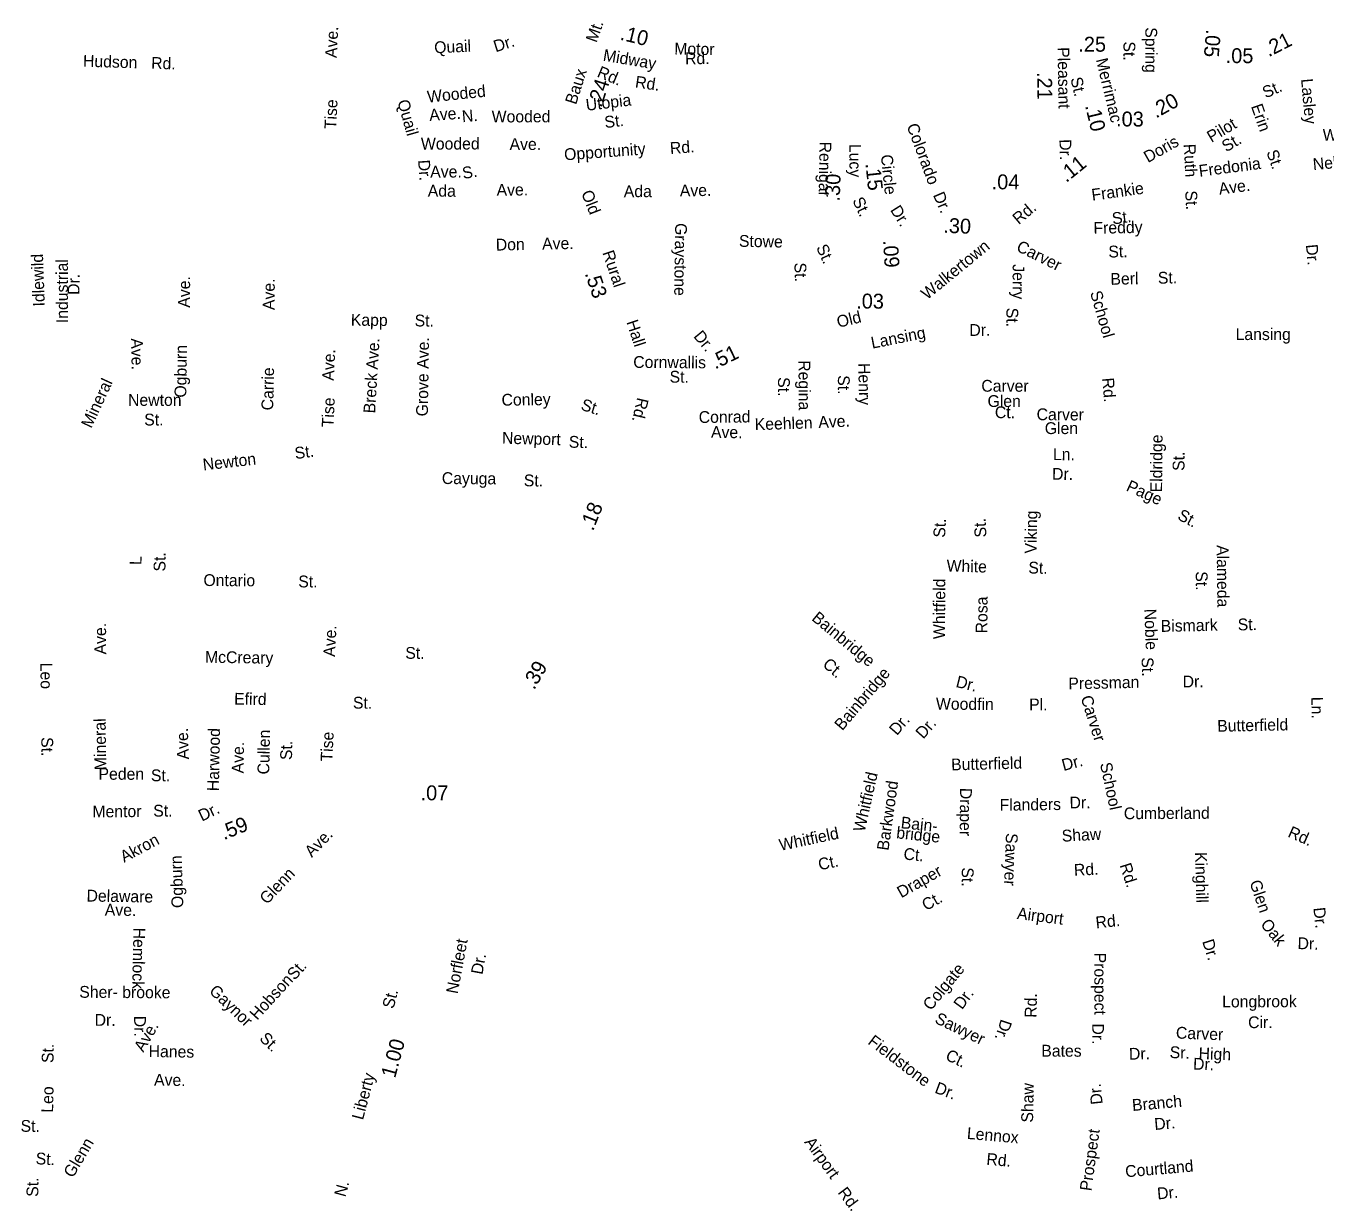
# Model space of a CAD drawing. Extents: x 1553981 to 1780076, y 812965 to 996873.
# Drawn here: x 1633643 to 1644114, y 869138 to 878621 of the extents above; entities that cross this region are included whole.
import ezdxf

# ---------------------------------------------------------------- set-up
doc = ezdxf.new("R2010")
doc.units = 0
for name, color, linetype in [('Exist Road Non-System Type 51 Label', 7, 'Continuous'), ('Exist Road Secondary Mileage Hundredths English Label', 7, 'Continuous'), ('Map Preparation Border Antique Large Shape', 7, 'Continuous')]:
    doc.layers.add(name, color=color, linetype=linetype)

msp = doc.modelspace()

# ---------------------------------------------------------------- texts
at = {"layer": 'Exist Road Non-System Type 51 Label'}
for s, rotation, p in [('Ave.', 87.2138, (1636146, 878362)), ('Spring', 270, (1642659, 878611)), ('Quail', 2.5903, (1636933, 878401)), ('Dr.', 17.6039, (1637426, 878409)), ('St.', 270, (1642483, 878497)), ('Hudson', 358.1832, (1634101, 878294)), ('Rd.', 358.1832, (1634650, 878277)), ('Midway', 350.3257, (1638286, 878343)), ('Rd.', 337.3197, (1638236, 878215)), ('Wooded', 5.861, (1636879, 878004)), ('Rd.', 351.7466, (1638545, 878127)), ('St.', 23.9397, (1643628, 878037)), ('Lasley', 275.1623, (1643913, 878194)), ('Tise', 87.2138, (1636141, 877789)), ('Quail', 285.8093, (1636633, 878014)), ('Utopia', 6.8222, (1638158, 877938)), ('Ave.', 3.8085, (1636894, 877857)), ('N.', 4.8319, (1637158, 877846)), ('Wooded', 0.0877, (1637394, 877845)), ('Erin', 289.3403, (1643509, 877975)), ('St.', 6.8222, (1638308, 877799)), ('Colorado', 290.482, (1640735, 877817)), ('Pilot', 30.6478, (1643191, 877680)), ('Wooded', 0.1288, (1636824, 877626)), ('Ave.', 0.0877, (1637538, 877623)), ('Doris', 29.4845, (1642680, 877517)), ('St.', 30.6478, (1643310, 877603)), ('Westmoreland', 359.542, (1644087, 877698)), ('Opportunity', 4.1953, (1637981, 877539)), ('Rd.', 4.1749, (1638833, 877590)), ('Renigar', 269.1197, (1640035, 877691)), ('Ruth', 272.9882, (1642968, 877670)), ('St.', 289.3403, (1643633, 877606)), ('Dr.', 274.0588, (1636801, 877541)), ('Fredonia', 7.4046, (1643096, 877407)), ('Nelson', 4.9685, (1644012, 877461)), ('Ave.', 0.1288, (1636899, 877401)), ('S.', 9.4973, (1637165, 877389)), ('Ada', 359.5639, (1636879, 877248)), ('Ave.', 0.7456, (1637434, 877254)), ('Ada', 0.0828, (1638458, 877243)), ('Ave.', 1.0289, (1638910, 877249)), ('Frankie', 7.8142, (1642232, 877214)), ('Ave.', 7.4046, (1643256, 877263)), ('Dr.', 293.2876, (1640947, 877261)), ('St.', 272.9882, (1642980, 877294)), ('St.', 7.8142, (1642397, 877023)), ('Graystone', 269.2166, (1638872, 877035)), ('Freddy', 1.1559, (1642242, 876948)), ('Don', 1.1359, (1637428, 876813)), ('Ave.', 1.1359, (1637801, 876821)), ('Stowe', 358.9201, (1639385, 876844)), ('Carver', 333.6763, (1641613, 876815)), ('Idlewild', 92.1545, (1633795, 876365)), ('St.', 294.0299, (1640006, 876839)), ('St.', 1.1559, (1642362, 876757)), ('Dr.', 275.2815, (1643952, 876860)), ('Industrial', 90.0662, (1633981, 876229)), ('St.', 271.8633, (1639832, 876715)), ('Jerry', 270.0545, (1641590, 876703)), ('Dr.', 89.2174, (1634073, 876456)), ('Ave.', 89.4759, (1634963, 876353)), ('Ave.', 89.5768, (1635645, 876334)), ('Berl', 1.499, (1642379, 876537)), ('St.', 1.499, (1642761, 876546)), ('School', 286.1337, (1642213, 876475)), ('Kapp', 359.3565, (1636259, 876209)), ('St.', 359.3505, (1636773, 876203)), ('St.', 270.0545, (1641540, 876353)), ('Dr.', 309.7408, (1639015, 876121)), ('Lansing', 11.1681, (1640459, 876023)), ('Dr.', 0.3646, (1641242, 876126)), ('Lansing', 359.9166, (1643386, 876093)), ('Ave.', 271.4802, (1634488, 876106)), ('Ogburn', 89.2919, (1634934, 875629)), ('Ave.', 86.6028, (1636476, 875853)), ('Ave.', 89.1871, (1636886, 875861)), ('Ave.', 87.2138, (1636122, 875764)), ('Cornwallis', 359.6316, (1638534, 875869)), ('Carrie', 88.7913, (1635634, 875526)), ('Breck', 86.6028, (1636455, 875501)), ('St.', 359.8738, (1638827, 875750)), ('Regina', 270.3819, (1639865, 875930)), ('Henry', 271.0517, (1640347, 875907)), ('Mineral', 65.193, (1634169, 875377)), ('Grove', 89.1871, (1636880, 875478)), ('St.', 270.3819, (1639700, 875794)), ('St.', 269.9385, (1640183, 875810)), ('Carver', 359.9506, (1641338, 875677)), ('Rd.', 274.764, (1642311, 875786)), ('Newton', 0.0213, (1634465, 875563)), ('Tise', 87.2138, (1636119, 875389)), ('Conley', 0.8386, (1637474, 875564)), ('St.', 342.5112, (1638106, 875533)), ('Glen', 359.9506, (1641388, 875554)), ('Conrad', 0.6188, (1639062, 875425)), ('Ct.', 359.9506, (1641447, 875464)), ('Carver', 359.5789, (1641783, 875448)), ('St.', 0.0213, (1634595, 875405)), ('Keehlen', 1.8426, (1639514, 875367)), ('Ave.', 2.8682, (1640027, 875384)), ('Newport', 358.4132, (1637476, 875259)), ('St.', 358.4132, (1638014, 875227)), ('Ave.', 359.1926, (1639160, 875306)), ('Eldridge', 89.5268, (1642794, 874866)), ('St.', 7.5794, (1635813, 875134)), ('Ln.', 359.8886, (1641915, 875126)), ('Newton', 6.4269, (1635072, 875043)), ('St.', 89.5268, (1642974, 875039)), ('Cayuga', 359.5706, (1636992, 874934)), ('St.', 359.1598, (1637652, 874916)), ('Dr.', 359.0421, (1641907, 874969)), ('Page', 335.3741, (1642498, 874884)), ('Viking', 88.7327, (1641782, 874373)), ('St.', 331.8351, (1642911, 874654)), ('St.', 87.3055, (1641046, 874500)), ('St.', 93.0339, (1641380, 874506)), ('St.', 89.5899, (1634766, 874229)), ('Alameda', 270.5857, (1643234, 874442)), ('L', 89.5899, (1634573, 874282)), ('White', 358.3602, (1641057, 874230)), ('St.', 358.6665, (1641716, 874214)), ('Ontario', 359.6248, (1635072, 874113)), ('St.', 359.6248, (1635836, 874102)), ('Whitfield', 89.8075, (1641046, 873685)), ('St.', 270.5857, (1643065, 874231)), ('Rosa', 89.8003, (1641387, 873731)), ('Bainbridge', 320.3427, (1639965, 873843)), ('Noble', 272.1343, (1642651, 873928)), ('Bismark', 1.2788, (1642784, 873743)), ('St.', 1.157, (1643404, 873755)), ('Ave.', 90.3275, (1634289, 873562)), ('Ave.', 87.2138, (1636132, 873541)), ('McCreary', 359.2019, (1635084, 873495)), ('St.', 359.6248, (1636698, 873527)), ('Ct.', 319.1909, (1640053, 873471)), ('St.', 272.1343, (1642628, 873538)), ('Leo', 270.6029, (1633759, 873495)), ('Bainbridge', 49.8266, (1640218, 872943)), ('Dr.', 346.2614, (1641127, 873301)), ('Pressman', 1.3444, (1642040, 873280)), ('Dr.', 0.4626, (1642960, 873296)), ('Efird', 359.2019, (1635319, 873158)), ('St.', 359.6248, (1636276, 873126)), ('Woodfin', 359.4779, (1640972, 873118)), ('Pl.', 359.7616, (1641723, 873112)), ('Carver', 287.622, (1642137, 873215)), ('Ln.', 271.0563, (1643996, 873220)), ('Mineral', 90.8319, (1634290, 872631)), ('Dr.', 49.1429, (1640658, 872904)), ('Dr.', 48.4112, (1640870, 872876)), ('Butterfield', 1.1929, (1643239, 872939)), ('Ave.', 91.99, (1634955, 872718)), ('Harwood', 88.8655, (1635196, 872460)), ('Cullen', 88.8655, (1635602, 872595)), ('Tise', 87.2138, (1636110, 872698)), ('St.', 270.4768, (1633766, 872896)), ('Ave.', 88.8655, (1635395, 872604)), ('St.', 88.8655, (1635785, 872711)), ('Butterfield', 1.4736, (1641096, 872628)), ('Dr.', 14.8586, (1642000, 872623)), ('School', 282.1866, (1642293, 872682)), ('Peden', 359.9019, (1634227, 872553)), ('St.', 359.9019, (1634649, 872541)), ('Whitfield', 77.3487, (1640398, 872128)), ('Barkwood', 81.9557, (1640590, 871979)), ('Draper', 269.4977, (1641167, 872488)), ('Flanders', 0.7513, (1641486, 872303)), ('Dr.', 0.7513, (1642049, 872322)), ('Mentor', 0.4, (1634178, 872250)), ('St.', 0.4, (1634668, 872256)), ('Cumberland', 0.2999, (1642486, 872235)), ('Whitfield', 11.8827, (1639720, 871980)), ('bridge', 354.0684, (1640650, 872082)), ('Bain-', 354.0684, (1640686, 872163)), ('Rd.', 336.0455, (1643800, 872097)), ('Ave.', 45.829, (1635945, 871923)), ('Sawyer', 267.7997, (1641537, 872125)), ('Shaw', 2.9475, (1641988, 872054)), ('Ct.', 354.0684, (1640708, 871912)), ('Kinghill', 271.5394, (1643059, 871970)), ('Ogburn', 91.9513, (1634911, 871522)), ('Ct.', 11.8827, (1640035, 871823)), ('Draper', 29.5516, (1640693, 871598)), ('Rd.', 2.9475, (1642086, 871779)), ('Rd.', 288.0309, (1642451, 871865)), ('Glenn', 46.5974, (1635584, 871544)), ('St.', 269.4977, (1641181, 871848)), ('Glen', 288.4829, (1643497, 871728)), ('Delaware', 359.0485, (1634130, 871573)), ('Ave.', 359.0485, (1634277, 871460)), ('Ct.', 29.5516, (1640893, 871495)), ('Airport', 352.644, (1641622, 871433)), ('Rd.', 5.8449, (1642263, 871356)), ('Dr.', 276.3677, (1644012, 871521)), ('Hemlock', 268.7404, (1634509, 871363)), ('Oak', 308.6373, (1643582, 871387)), ('Norfleet', 79.3722, (1637119, 870825)), ('Dr.', 287.5215, (1643116, 871252)), ('Dr.', 358.1811, (1643884, 871190)), ('Dr.', 79.3722, (1637319, 870980)), ('Prospect', 270.096, (1642248, 871161)), ('St.', 47.5789, (1635806, 870934)), ('Colgate', 50.4404, (1640931, 870689)), ('Hobson', 47.5789, (1635505, 870612)), ('Sher- brooke', 359.6195, (1634072, 870798)), ('Gaynor', 316.3433, (1635112, 870844)), ('Dr.', 53.8454, (1641183, 870697)), ('Rd.', 88.6945, (1641782, 870636)), ('Longbrook', 0.2069, (1643278, 870720)), ('Dr.', 359.9199, (1634196, 870572)), ('Dr.', 270.8792, (1634513, 870652)), ('Sawyer', 334.3546, (1640956, 870599)), ('Dr.', 251.7156, (1641497, 870631)), ('Cir.', 0.2069, (1643487, 870553)), ('Ave.', 59.7309, (1634588, 870354)), ('St.', 315.9661, (1635517, 870463)), ('Fieldstone', 322.6773, (1640417, 870431)), ('Dr.', 270.0928, (1642231, 870591)), ('Carver', 357.7765, (1642904, 870470)), ('St.', 88.9118, (1633864, 870272)), ('Hanes', 359.0485, (1634630, 870321)), ('Bates', 359.8605, (1641821, 870324)), ('Dr.', 1.2189, (1642528, 870299)), ('Sr.  High', 357.7765, (1642854, 870313)), ('Ct.', 334.3546, (1641042, 870303)), ('Dr.', 357.6056, (1643042, 870220)), ('Ave.', 359.0485, (1634674, 870091)), ('Leo', 88.9118, (1633861, 869872)), ('Dr.', 339.6129, (1640956, 870035)), ('Shaw', 88.6808, (1641754, 869792)), ('Dr.', 96.0155, (1642316, 869943)), ('Branch', 4.8745, (1642556, 869886)), ('St.', 359.4487, (1633599, 869719)), ('Lennox', 354.954, (1641219, 869662)), ('Dr.', 4.8745, (1642735, 869733)), ('Glenn', 59.4314, (1634021, 869342)), ('Airport', 305.784, (1639909, 869635)), ('Prospect', 82.1474, (1642224, 869238)), ('St.', 356.9134, (1633719, 869458)), ('Rd.', 354.954, (1641376, 869454)), ('Courtland', 4.8745, (1642501, 869352)), ('St.', 89.4846, (1633742, 869195)), ('Rd.', 306.8367, (1640177, 869229)), ('Dr.', 4.8745, (1642758, 869174))]:
    msp.add_text(s, height=95, rotation=rotation, dxfattribs=at).set_placement(p)
msp.add_text('Glen', height=95, dxfattribs=at).set_placement((1641849, 875336))
at = {"layer": 'Exist Road Secondary Mileage Hundredths English Label'}
for s, rotation, p in [('.10', 346.1413, (1638422, 878512)), ('.05', 265.1865, (1643149, 878597)), ('.21', 26.7323, (1643652, 878369)), ('.25', 359.7824, (1642119, 878415)), ('.05', 359.6246, (1643306, 878323)), ('.21', 270.9797, (1641787, 878250)), ('.24', 72.1698, (1638277, 877959)), ('.20', 29.1663, (1642745, 877875)), ('.10', 283.4413, (1642173, 877979)), ('.03', 359.6246, (1642423, 877813)), ('.11', 38.9914, (1642022, 877356)), ('.30', 87.9066, (1640197, 877207)), ('.15', 276.0115, (1640404, 877513)), ('.04', 359.6246, (1641421, 877307)), ('.30', 357.7225, (1641030, 876957)), ('.09', 273.5935, (1640546, 876895)), ('.53', 288.6039, (1638143, 876629)), ('.03', 359.6246, (1640330, 876347)), ('.51', 25.9236, (1639194, 875855)), ('.18', 68.2106, (1638210, 874550)), ('.39', 59.9787, (1637736, 873271)), ('.07', 359.6951, (1636821, 872388)), ('.59', 22.1665, (1635237, 872066)), ('1.00', 74.9458, (1636616, 870146))]:
    msp.add_text(s, height=120, rotation=rotation, dxfattribs=at).set_placement(p)
at = {"layer": 'Map Preparation Border Antique Large Shape'}
for s, rotation, p in [('Mt.', 70.4801, (1638238, 878482)), ('Motor', 359.083, (1638864, 878392)), ('Rd.', 0.5155, (1638952, 878313)), ('Pleasant', 270.9797, (1641952, 878450)), ('Merrimac', 283.4413, (1642261, 878351)), ('Baux', 72.1698, (1638073, 877983)), ('St.', 283.4413, (1642055, 878198)), ('Lucy', 270.1532, (1640275, 877672)), ('Dr.', 271.4455, (1641967, 877709)), ('Circle', 276.0115, (1640528, 877582)), ('Old', 291.3253, (1638114, 877278)), ('St.', 295.5269, (1640297, 877217)), ('Rd.', 40.2807, (1641639, 877018)), ('Dr.', 302.2341, (1640601, 877140)), ('Walkertown', 39.2751, (1640901, 876413)), ('Rural', 288.4224, (1638285, 876797)), ('Hall', 288.1204, (1638478, 876238)), ('Old', 13.5725, (1640186, 876191)), ('Rd.', 257.1135, (1638567, 875635)), ('Dr.', 25.9623, (1635060, 872215)), ('Akron', 28.0157, (1634433, 871884)), ('St.', 75.5465, (1636603, 870704)), ('Liberty', 75.2778, (1636357, 869809)), ('N.', 74.6639, (1636215, 869189))]:
    msp.add_text(s, height=95, rotation=rotation, dxfattribs=at).set_placement(p)

doc.saveas('drawing.dxf')
